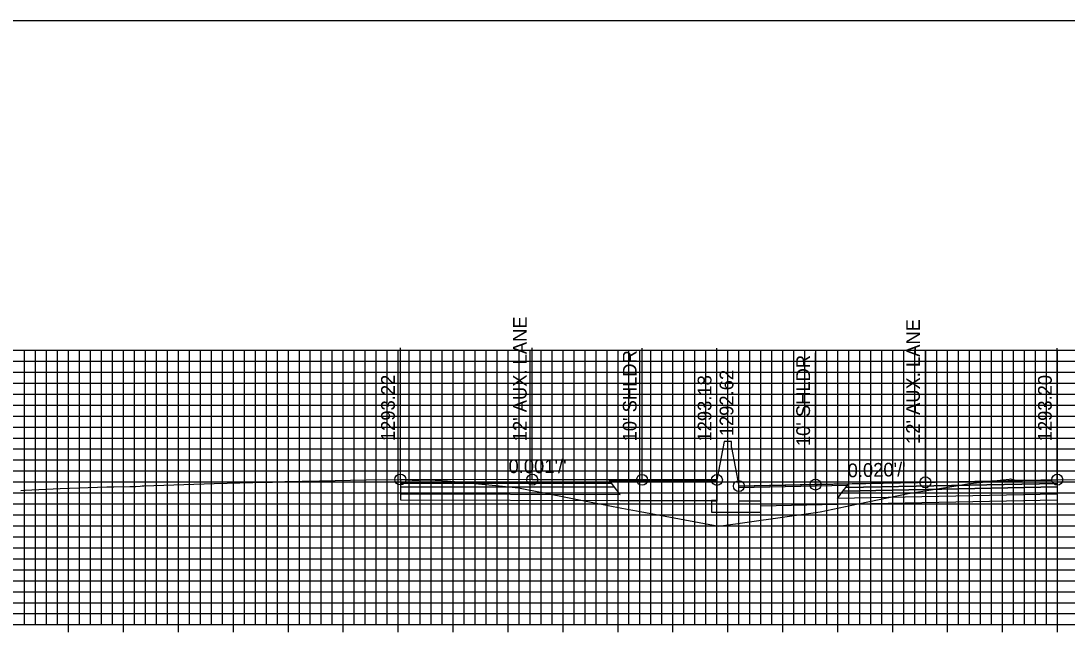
# Model space of a CAD drawing. Extents: x 674939 to 678919, y 750652 to 765176.
# Drawn here: x 678674.2 to 678769.4, y 754996.5 to 755052.6 of the extents above; entities that cross this region are included whole.
import ezdxf

# ---------------------------------------------------------------- set-up
doc = ezdxf.new("R2010")
doc.units = 0
for name, color, linetype in [('Level 10', 7, 'Continuous'), ('Level 17', 7, 'Continuous'), ('Level 18', 7, 'Continuous'), ('Level 19', 7, 'Continuous'), ('Level 20', 7, 'Continuous'), ('Level 22', 7, 'Continuous'), ('Level 23', 7, 'Continuous'), ('Level 4', 7, 'Continuous'), ('Level 8', 7, 'Continuous')]:
    doc.layers.add(name, color=color, linetype=linetype)

msp = doc.modelspace()

# ---------------------------------------------------------------- linework, layer by layer
at = {"layer": 'Level 10'}
msp.add_lwpolyline([(678674.177, 755009.767), (678674.568, 755009.797), (678675.176, 755009.84), (678677.763, 755009.941), (678682.02, 755010.101), (678682.647, 755010.106), (678684.106, 755010.122), (678684.655, 755010.132), (678685.054, 755010.17), (678685.227, 755010.19), (678685.289, 755010.198), (678685.377, 755010.206), (678689.022, 755010.324), (678691.77, 755010.407), (678695.292, 755010.493), (678697.098, 755010.537), (678697.491, 755010.556), (678698.22, 755010.577), (678701.377, 755010.641), (678705.6, 755010.727), (678708.726, 755010.772), (678708.747, 755010.772), (678708.899, 755010.775), (678709.263, 755010.746), (678709.813, 755010.719), (678710.42, 755010.724), (678710.813, 755010.732), (678711.177, 755010.728), (678711.885, 755010.699), (678713.01, 755010.65), (678713.017, 755010.651), (678717.723, 755010.181), (678719.473, 755010.001), (678726.394, 755008.645), (678728.874, 755008.162), (678730.537, 755007.86), (678737.71, 755006.514), (678743.29, 755007.306), (678746.943, 755007.823), (678750.389, 755008.556), (678754.941, 755009.5), (678759.485, 755010.24), (678760.333, 755010.378), (678764.119, 755010.811), (678764.254, 755010.823), (678764.342, 755010.81), (678764.352, 755010.808), (678764.739, 755010.701), (678764.765, 755010.701), (678764.81, 755010.703), (678767.906, 755010.722), (678767.926, 755010.722), (678767.964, 755010.722), (678768.507, 755010.752), (678768.508, 755010.752), (678768.933, 755010.776), (678768.952, 755010.776), (678769.043, 755010.775), (678779.684, 755010.6)], dxfattribs=at)
at = {"layer": 'Level 17'}
for points in [[(678738.203, 755014.232), (678737.533, 755010.732)], [(678738.863, 755013.673), (678738.863, 755014.232), (678738.203, 755014.232), (678738.203, 755014.232)], [(678738.863, 755013.673), (678739.533, 755010.173)], [(678737.533, 755010.732), (678737.533, 755008.798), (678737.033, 755008.798), (678737.033, 755007.798), (678741.533, 755007.798), (678741.533, 755008.798), (678739.533, 755008.798), (678739.533, 755010.173)]]:
    msp.add_lwpolyline(points, dxfattribs=at)
at = {"layer": 'Level 18'}
for points in [[(678737.533, 755010.732), (678730.726, 755010.742), (678720.726, 755010.755), (678708.726, 755010.772)], [(678768.507, 755010.752), (678756.507, 755010.512), (678746.507, 755010.312), (678739.533, 755010.173)]]:
    msp.add_lwpolyline(points, dxfattribs=at)
for points in [[(678708.726, 755010.772), (678708.726, 755010.442), (678727.976, 755010.411), (678727.726, 755010.746)], [(678727.726, 755010.746), (678737.533, 755010.732), (678737.537, 755010.575), (678727.846, 755010.586)], [(678749.388, 755010.213), (678739.533, 755010.016), (678739.533, 755010.173), (678749.507, 755010.372)], [(678768.507, 755010.752), (678768.507, 755010.422), (678749.257, 755010.037), (678749.507, 755010.372)]]:
    msp.add_lwpolyline(points, close=True, dxfattribs=at)
at = {"layer": 'Level 19'}
for points in [[(678708.726, 755010.442), (678708.726, 755010.112), (678728.226, 755010.076), (678727.976, 755010.411)], [(678708.726, 755010.112), (678708.726, 755009.452), (678728.726, 755009.406), (678728.226, 755010.076)], [(678768.507, 755010.092), (678768.507, 755009.432), (678748.507, 755009.032), (678749.007, 755009.702)], [(678768.507, 755010.422), (678768.507, 755010.092), (678749.007, 755009.702), (678749.257, 755010.037)]]:
    msp.add_lwpolyline(points, close=True, dxfattribs=at)
for points in [[(678708.726, 755009.452), (678708.726, 755008.912), (678728.726, 755008.866), (678737.033, 755008.847)], [(678768.507, 755009.432), (678768.507, 755008.892), (678748.507, 755008.492), (678741.533, 755008.353)], [(678737.533, 755008.845), (678737.033, 755008.847)]]:
    msp.add_lwpolyline(points, dxfattribs=at)
at = {"layer": 'Level 20'}
for p, q in [((678638.533, 755022.551), (678838.533, 755022.551)), ((678674.533, 754997.551), (678674.533, 755022.551)), ((678675.533, 754997.551), (678675.533, 755022.551)), ((678676.533, 754997.551), (678676.533, 755022.551)), ((678677.533, 754997.551), (678677.533, 755022.551)), ((678678.533, 754997.551), (678678.533, 755022.551)), ((678679.533, 754997.551), (678679.533, 755022.551)), ((678680.533, 754997.551), (678680.533, 755022.551)), ((678681.533, 754997.551), (678681.533, 755022.551)), ((678682.533, 754997.551), (678682.533, 755022.551)), ((678683.533, 754997.551), (678683.533, 755022.551)), ((678684.533, 754997.551), (678684.533, 755022.551)), ((678685.533, 754997.551), (678685.533, 755022.551)), ((678686.533, 754997.551), (678686.533, 755022.551)), ((678687.533, 754997.551), (678687.533, 755022.551)), ((678688.533, 754997.551), (678688.533, 755022.551)), ((678689.533, 754997.551), (678689.533, 755022.551)), ((678690.533, 754997.551), (678690.533, 755022.551)), ((678691.533, 754997.551), (678691.533, 755022.551)), ((678692.533, 754997.551), (678692.533, 755022.551)), ((678693.533, 754997.551), (678693.533, 755022.551)), ((678694.533, 754997.551), (678694.533, 755022.551)), ((678695.533, 754997.551), (678695.533, 755022.551)), ((678696.533, 754997.551), (678696.533, 755022.551)), ((678697.533, 754997.551), (678697.533, 755022.551)), ((678698.533, 754997.551), (678698.533, 755022.551)), ((678699.533, 754997.551), (678699.533, 755022.551)), ((678700.533, 754997.551), (678700.533, 755022.551)), ((678701.533, 754997.551), (678701.533, 755022.551)), ((678702.533, 754997.551), (678702.533, 755022.551)), ((678703.533, 754997.551), (678703.533, 755022.551)), ((678704.533, 754997.551), (678704.533, 755022.551)), ((678705.533, 754997.551), (678705.533, 755022.551)), ((678706.533, 754997.551), (678706.533, 755022.551)), ((678707.533, 754997.551), (678707.533, 755022.551)), ((678708.533, 754997.551), (678708.533, 755022.551)), ((678709.533, 754997.551), (678709.533, 755022.551)), ((678710.533, 754997.551), (678710.533, 755022.551)), ((678711.533, 754997.551), (678711.533, 755022.551)), ((678712.533, 754997.551), (678712.533, 755022.551)), ((678713.533, 754997.551), (678713.533, 755022.551)), ((678714.533, 754997.551), (678714.533, 755022.551)), ((678715.533, 754997.551), (678715.533, 755022.551)), ((678716.533, 754997.551), (678716.533, 755022.551)), ((678717.533, 754997.551), (678717.533, 755022.551)), ((678718.533, 754997.551), (678718.533, 755022.551)), ((678719.533, 754997.551), (678719.533, 755022.551)), ((678720.533, 754997.551), (678720.533, 755022.551)), ((678721.533, 754997.551), (678721.533, 755022.551)), ((678722.533, 754997.551), (678722.533, 755022.551)), ((678723.533, 754997.551), (678723.533, 755022.551)), ((678724.533, 754997.551), (678724.533, 755022.551)), ((678725.533, 754997.551), (678725.533, 755022.551)), ((678726.533, 754997.551), (678726.533, 755022.551)), ((678727.533, 754997.551), (678727.533, 755022.551)), ((678728.533, 754997.551), (678728.533, 755022.551)), ((678729.533, 754997.551), (678729.533, 755022.551)), ((678730.533, 754997.551), (678730.533, 755022.551)), ((678731.533, 754997.551), (678731.533, 755022.551)), ((678732.533, 754997.551), (678732.533, 755022.551)), ((678733.533, 754997.551), (678733.533, 755022.551)), ((678734.533, 754997.551), (678734.533, 755022.551)), ((678735.533, 754997.551), (678735.533, 755022.551)), ((678736.533, 754997.551), (678736.533, 755022.551)), ((678737.533, 754997.551), (678737.533, 755022.551)), ((678738.533, 754997.551), (678738.533, 755022.551)), ((678739.533, 754997.551), (678739.533, 755022.551)), ((678740.533, 754997.551), (678740.533, 755022.551)), ((678741.533, 754997.551), (678741.533, 755022.551)), ((678742.533, 754997.551), (678742.533, 755022.551)), ((678743.533, 754997.551), (678743.533, 755022.551)), ((678744.533, 754997.551), (678744.533, 755022.551)), ((678745.533, 754997.551), (678745.533, 755022.551)), ((678746.533, 754997.551), (678746.533, 755022.551)), ((678747.533, 754997.551), (678747.533, 755022.551)), ((678748.533, 754997.551), (678748.533, 755022.551)), ((678749.533, 754997.551), (678749.533, 755022.551)), ((678750.533, 754997.551), (678750.533, 755022.551)), ((678751.533, 754997.551), (678751.533, 755022.551)), ((678752.533, 754997.551), (678752.533, 755022.551)), ((678753.533, 754997.551), (678753.533, 755022.551)), ((678754.533, 754997.551), (678754.533, 755022.551)), ((678755.533, 754997.551), (678755.533, 755022.551)), ((678756.533, 754997.551), (678756.533, 755022.551)), ((678757.533, 754997.551), (678757.533, 755022.551)), ((678758.533, 754997.551), (678758.533, 755022.551)), ((678759.533, 754997.551), (678759.533, 755022.551)), ((678760.533, 754997.551), (678760.533, 755022.551)), ((678761.533, 754997.551), (678761.533, 755022.551)), ((678762.533, 754997.551), (678762.533, 755022.551)), ((678763.533, 754997.551), (678763.533, 755022.551)), ((678764.533, 754997.551), (678764.533, 755022.551)), ((678765.533, 754997.551), (678765.533, 755022.551)), ((678766.533, 754997.551), (678766.533, 755022.551)), ((678767.533, 754997.551), (678767.533, 755022.551)), ((678768.533, 754997.551), (678768.533, 755022.551)), ((678638.533, 755021.551), (678838.533, 755021.551)), ((678638.533, 755020.551), (678838.533, 755020.551)), ((678638.533, 755019.551), (678838.533, 755019.551)), ((678638.533, 755018.551), (678838.533, 755018.551)), ((678638.533, 755017.551), (678838.533, 755017.551)), ((678638.533, 755016.551), (678838.533, 755016.551)), ((678638.533, 755015.551), (678838.533, 755015.551)), ((678638.533, 755014.551), (678838.533, 755014.551)), ((678638.533, 755013.551), (678838.533, 755013.551)), ((678638.533, 755012.551), (678838.533, 755012.551)), ((678638.533, 755011.551), (678838.533, 755011.551)), ((678638.533, 755010.551), (678838.533, 755010.551)), ((678638.533, 755009.551), (678838.533, 755009.551)), ((678638.533, 755008.551), (678838.533, 755008.551)), ((678638.533, 755007.551), (678838.533, 755007.551)), ((678638.533, 755006.551), (678838.533, 755006.551)), ((678638.533, 755005.551), (678838.533, 755005.551)), ((678638.533, 755004.551), (678838.533, 755004.551)), ((678638.533, 755003.551), (678838.533, 755003.551)), ((678638.533, 755002.551), (678838.533, 755002.551)), ((678638.533, 755001.551), (678838.533, 755001.551)), ((678638.533, 755000.551), (678838.533, 755000.551)), ((678638.533, 754999.551), (678838.533, 754999.551)), ((678638.533, 754998.551), (678838.533, 754998.551)), ((678638.533, 754997.551), (678838.533, 754997.551))]:
    msp.add_line(p, q, dxfattribs=at)
at = {"layer": 'Level 23'}
for p, q in [((678708.726, 755010.772), (678708.726, 755022.772)), ((678720.726, 755010.755), (678720.726, 755022.755)), ((678730.726, 755010.742), (678730.726, 755022.742)), ((678737.533, 755010.732), (678737.533, 755022.732)), ((678756.507, 755010.512), (678756.507, 755022.512)), ((678768.507, 755010.752), (678768.507, 755022.752)), ((678739.533, 755010.173), (678739.533, 755022.173)), ((678746.507, 755010.312), (678746.507, 755022.312))]:
    msp.add_line(p, q, dxfattribs=at)
at = {"layer": 'Level 4'}
msp.add_lwpolyline([(678578.533, 754832.551), (678918.533, 754832.551), (678918.533, 755052.551), (678578.533, 755052.551)], close=True, dxfattribs=at)
for centre in [(678708.726, 755010.772), (678720.726, 755010.755), (678730.726, 755010.742), (678737.533, 755010.732), (678756.507, 755010.512), (678768.507, 755010.752), (678739.533, 755010.173), (678746.507, 755010.312)]:
    msp.add_circle(centre, 0.5, dxfattribs=at)
at = {"layer": 'Level 8'}
for p, q in [((678678.533, 754996.851), (678678.533, 754998.251)), ((678683.533, 754996.851), (678683.533, 754998.251)), ((678688.533, 754996.851), (678688.533, 754998.251)), ((678693.533, 754996.851), (678693.533, 754998.251)), ((678698.533, 754996.851), (678698.533, 754998.251)), ((678703.533, 754996.851), (678703.533, 754998.251)), ((678708.533, 754996.851), (678708.533, 754998.251)), ((678713.533, 754996.851), (678713.533, 754998.251)), ((678718.533, 754996.851), (678718.533, 754998.251)), ((678723.533, 754996.851), (678723.533, 754998.251)), ((678728.533, 754996.851), (678728.533, 754998.251)), ((678733.533, 754996.851), (678733.533, 754998.251)), ((678738.533, 754996.851), (678738.533, 754998.251)), ((678743.533, 754996.851), (678743.533, 754998.251)), ((678748.533, 754996.851), (678748.533, 754998.251)), ((678753.533, 754996.851), (678753.533, 754998.251)), ((678758.533, 754996.851), (678758.533, 754998.251)), ((678763.533, 754996.851), (678763.533, 754998.251)), ((678768.533, 754996.851), (678768.533, 754998.251)), ((678638.533, 754997.551), (678838.533, 754997.551))]:
    msp.add_line(p, q, dxfattribs=at)

# ---------------------------------------------------------------- texts
at = {"layer": 'Level 22'}
for s, rotation, p in [("0.001'/'", 359.92108, (678718.568, 755011.358)), ("0.020'/'", 1.14576, (678749.446, 755010.971))]:
    msp.add_text(s, height=1.25, rotation=rotation, dxfattribs=at).set_placement(p)
at = {"layer": 'Level 23'}
for s, p in [("12' AUX. LANE", (678720.226, 755014.255)), ("12' AUX. LANE", (678756.007, 755014.012)), ("10' SHLDR", (678730.226, 755014.242)), ("10' SHLDR", (678746.007, 755013.812)), ('1292.62', (678739.033, 755014.715)), ('1293.22', (678708.226, 755014.272)), ('1293.18', (678737.033, 755014.232)), ('1293.20', (678768.007, 755014.252))]:
    msp.add_text(s, height=1.25, rotation=90, dxfattribs=at).set_placement(p)

doc.saveas('drawing.dxf')
